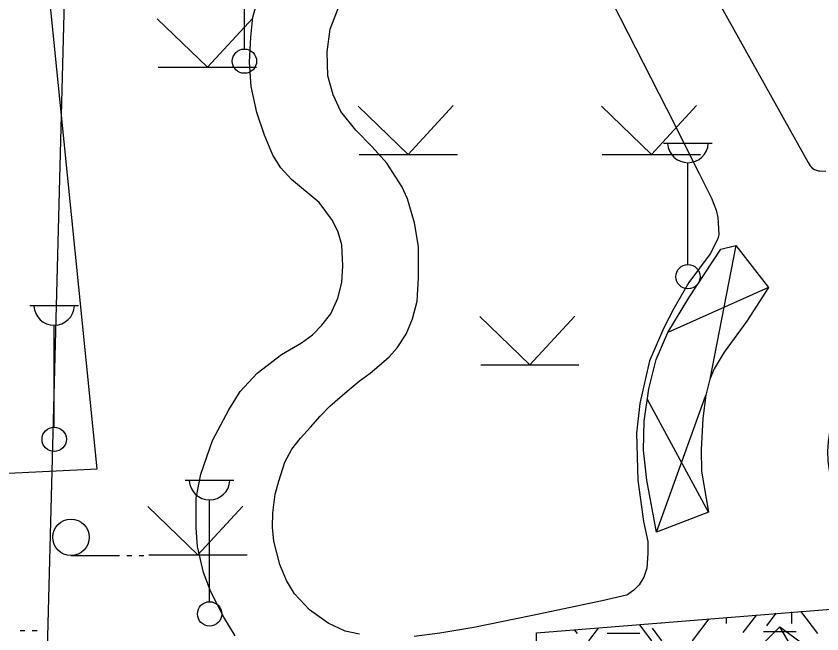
# Model space of a CAD drawing. Extents: x 419101 to 420177, y 4451541 to 4452254.
# Drawn here: x 420087.74 to 420120.87, y 4452110.65 to 4452136.08 of the extents above; entities that cross this region are included whole.
import ezdxf

# ---------------------------------------------------------------- set-up
doc = ezdxf.new("R2010")
doc.units = 0
for name, color, linetype in [('3_HALİHAZIR', 7, 'Continuous'), ('Level 10', 7, 'Continuous'), ('Level 41', 7, 'Continuous'), ('Level 62', 7, 'Continuous')]:
    doc.layers.add(name, color=color, linetype=linetype)

msp = doc.modelspace()

# ---------------------------------------------------------------- linework, layer by layer
at = {"layer": '3_HALİHAZIR'}
for p, q in [((420097.129, 4452134.722), (420097.129, 4452138.915)), ((420095.605, 4452133.974), (420093.545, 4452135.964)), ((420095.605, 4452133.974), (420097.455, 4452135.984)), ((420093.585, 4452133.974), (420097.625, 4452133.974)), ((420103.862, 4452130.382), (420101.802, 4452132.372)), ((420103.862, 4452130.382), (420105.712, 4452132.392)), ((420113.862, 4452130.382), (420111.802, 4452132.372)), ((420113.862, 4452130.382), (420115.712, 4452132.392)), ((420114.362, 4452130.851), (420116.362, 4452130.851)), ((420101.842, 4452130.382), (420105.882, 4452130.382)), ((420111.842, 4452130.382), (420115.882, 4452130.382)), ((420115.362, 4452125.851), (420115.362, 4452130.044)), ((420117.331, 4452126.639), (420116.259, 4452121.142)), ((420118.68, 4452124.909), (420114.537, 4452123.058)), ((420088.307, 4452124.162), (420090.307, 4452124.162)), ((420108.862, 4452121.722), (420106.802, 4452123.712)), ((420108.862, 4452121.722), (420110.712, 4452123.732)), ((420089.307, 4452119.162), (420089.307, 4452123.355)), ((420106.842, 4452121.722), (420110.882, 4452121.722)), ((420116.213, 4452115.665), (420113.694, 4452120.302)), ((420114.073, 4452114.846), (420116.103, 4452120.474)), ((420094.696, 4452116.977), (420096.696, 4452116.977)), ((420095.696, 4452111.977), (420095.696, 4452116.17)), ((420095.218, 4452113.905), (420093.158, 4452115.895)), ((420095.218, 4452113.905), (420097.068, 4452115.915)), ((420089.998, 4452113.88), (420091.998, 4452113.88)), ((420092.298, 4452113.88), (420092.498, 4452113.88)), ((420092.798, 4452113.88), (420092.998, 4452113.88)), ((420093.198, 4452113.905), (420097.238, 4452113.905)), ((420087.907, 4452110.787), (420088.107, 4452110.787)), ((420088.407, 4452110.787), (420088.607, 4452110.787)), ((420121.734, 4452106.638), (420119.134, 4452110.942))]:
    msp.add_line(p, q, dxfattribs=at)
for points in [[(420086.292, 4452117.215), (420091.069, 4452117.448), (420088.512, 4452142.873)], [(420110.662, 4452139.774), (420114.481, 4452132.28)], [(420096.743, 4452110.569), (420096.281, 4452111.345), (420095.745, 4452112.379), (420095.449, 4452113.186), (420095.202, 4452114.245), (420095.145, 4452115.008), (420095.15, 4452116.235), (420095.339, 4452117.228), (420095.813, 4452118.609), (420096.485, 4452119.869), (420096.955, 4452120.622), (420097.653, 4452121.379), (420098.657, 4452122.147), (420099.479, 4452122.629), (420099.928, 4452122.964), (420100.312, 4452123.353), (420100.686, 4452123.822), (420100.968, 4452124.471), (420101.128, 4452125.111), (420101.171, 4452125.798), (420101.138, 4452126.668), (420100.985, 4452127.19), (420100.751, 4452127.668), (420100.198, 4452128.406), (420099.064, 4452129.358), (420098.627, 4452129.836), (420098.3, 4452130.351), (420097.948, 4452131.179), (420097.643, 4452132.104), (420097.406, 4452133.181), (420097.341, 4452134.185), (420097.389, 4452135.208), (420097.476, 4452136.026), (420097.732, 4452136.949)], [(420101.859, 4452110.639), (420101.27, 4452110.765), (420100.576, 4452111.089), (420099.802, 4452111.643), (420099.193, 4452112.299), (420098.858, 4452112.848), (420098.579, 4452113.512), (420098.342, 4452114.472), (420098.286, 4452115.047), (420098.292, 4452115.637), (420098.386, 4452116.407), (420098.537, 4452116.939), (420098.792, 4452117.726), (420099.074, 4452118.262), (420099.433, 4452118.714), (420099.84, 4452119.163), (420100.236, 4452119.608), (420100.641, 4452120.025), (420101.347, 4452120.645), (420101.85, 4452121.048), (420102.294, 4452121.383), (420102.656, 4452121.683), (420103.078, 4452122.056), (420103.404, 4452122.42), (420103.778, 4452122.984), (420104.032, 4452123.625), (420104.223, 4452124.348), (420104.283, 4452125.309), (420104.281, 4452126.595), (420104.12, 4452127.566), (420103.832, 4452128.561), (420103.598, 4452129.058), (420102.983, 4452130.026), (420102.384, 4452130.7), (420101.706, 4452131.382), (420101.097, 4452132.151), (420100.777, 4452132.841), (420100.555, 4452133.621), (420100.536, 4452134.61), (420100.656, 4452135.544), (420101.044, 4452136.562)], [(420116.734, 4452136.454), (420120.3, 4452130.055), (420120.384, 4452129.919), (420120.461, 4452129.83), (420120.562, 4452129.764), (420120.73, 4452129.714), (420120.777, 4452129.712), (420121.026, 4452129.701)], [(420114.481, 4452132.28), (420115.82, 4452129.598), (420116.328, 4452128.579), (420116.52, 4452128.088), (420116.587, 4452127.783), (420116.606, 4452127.565), (420116.633, 4452127.086), (420116.597, 4452126.904), (420116.273, 4452126.29)], [(420116.273, 4452126.29), (420115.402, 4452125.11), (420114.781, 4452124.046), (420114.364, 4452123.243), (420113.787, 4452121.884), (420113.377, 4452120.136), (420113.24, 4452118.913), (420113.304, 4452116.983), (420113.538, 4452115.281), (420113.716, 4452114.46), (420113.719, 4452113.974), (420113.678, 4452113.357), (420113.545, 4452112.989), (420113.351, 4452112.667), (420113.139, 4452112.455), (420112.891, 4452112.277), (420112.833, 4452112.242), (420111.832, 4452112.008), (420108.904, 4452111.402)], [(420108.904, 4452111.402), (420106.557, 4452110.911), (420105.155, 4452110.686), (420104.111, 4452110.543)]]:
    msp.add_lwpolyline(points, dxfattribs=at)
for points in [[(420116.708, 4452126.483), (420117.331, 4452126.639), (420118.68, 4452124.909), (420117.777, 4452123.516), (420116.852, 4452122.242), (420116.437, 4452121.568), (420116.259, 4452121.142), (420116.103, 4452120.474), (420115.977, 4452119.518), (420115.899, 4452118.234), (420115.913, 4452117.347), (420116.213, 4452115.665), (420114.073, 4452114.846), (420113.665, 4452116.976), (420113.529, 4452118.213), (420113.566, 4452119.409), (420113.759, 4452120.735), (420114.056, 4452121.952), (420114.537, 4452123.058), (420115.393, 4452124.486)], [(420117.51, 4452109.293), (420119.134, 4452110.942), (420120.637, 4452109.842), (420121.586, 4452109.356), (420122.441, 4452108.974), (420124.01, 4452108.555), (420127.796, 4452108.093), (420128.402, 4452108.061), (420128.238, 4452105.645), (420127.23, 4452105.652), (420126.423, 4452105.721), (420125.186, 4452105.871), (420123.63, 4452106.167), (420122.356, 4452106.436), (420121.734, 4452106.638), (420120.751, 4452106.998), (420120.465, 4452107.152), (420119.262, 4452107.866), (420118.154, 4452108.708)]]:
    msp.add_lwpolyline(points, close=True, dxfattribs=at)
for centre, radius in [((420097.129, 4452134.222), 0.5), ((420115.362, 4452125.351), 0.5), ((420089.307, 4452118.662), 0.5), ((420089.998, 4452114.63), 0.75), ((420095.696, 4452111.477), 0.5)]:
    msp.add_circle(centre, radius, dxfattribs=at)
for centre in [(420115.362, 4452130.881), (420089.307, 4452124.192), (420095.696, 4452117.006)]:
    msp.add_arc(centre, 0.837, 183.298, 356.9072, dxfattribs=at)
msp.add_ellipse((420125.207, 4452118.117), major_axis=(2.33, 3.367), ratio=0.999402, dxfattribs=at)
at = {"layer": 'Level 10'}
msp.add_lwpolyline([(420172.015, 4452132.085), (420166.354, 4452121.651), (420154.084, 4452107.454), (420148.992, 4452104.466), (420135.121, 4452100.775), (420128.273, 4452100.775), (420088.864, 4452103.747), (420090.277, 4452157.648), (420080.445, 4452158.44), (420077.635, 4452160.901), (420080.093, 4452171.272), (420094.784, 4452215.574)], dxfattribs=at)
at = {"layer": 'Level 41'}
for p, q in [((420116.948, 4452111.082), (420116.948, 4452111.335)), ((420117.638, 4452110.706), (420118.195, 4452111.44)), ((420118.598, 4452110.985), (420118.994, 4452111.507)), ((420119.634, 4452111.082), (420119.634, 4452111.56)), ((420120.701, 4452110.671), (420120.001, 4452111.591)), ((420113.871, 4452110.373), (420113.368, 4452111.035)), ((420114.262, 4452111.082), (420114.262, 4452111.11)), ((420115.547, 4452110.373), (420116.232, 4452111.275)), ((420110.822, 4452110.671), (420110.714, 4452110.812)), ((420111.288, 4452110.373), (420111.684, 4452110.894)), ((420112.044, 4452110.685), (420113.387, 4452110.685)), ((420114.294, 4452110.373), (420113.9, 4452110.891)), ((420118.461, 4452110.754), (420119.804, 4452110.754))]:
    msp.add_line(p, q, dxfattribs=at)
at = {"layer": 'Level 62'}
msp.add_lwpolyline([(420054.845, 4452102.761), (420054.999, 4452103.752), (420063.603, 4452102.816), (420071.375, 4452104.142), (420071.341, 4452102.915), (420083.639, 4452105.011), (420084.46, 4452106.077), (420109.119, 4452109.905), (420109.141, 4452110.697), (420133.851, 4452112.68), (420137.379, 4452117.969), (420152.234, 4452119.439), (420153.425, 4452125.223), (420171.96, 4452126.88)], dxfattribs=at)

doc.saveas('drawing.dxf')
